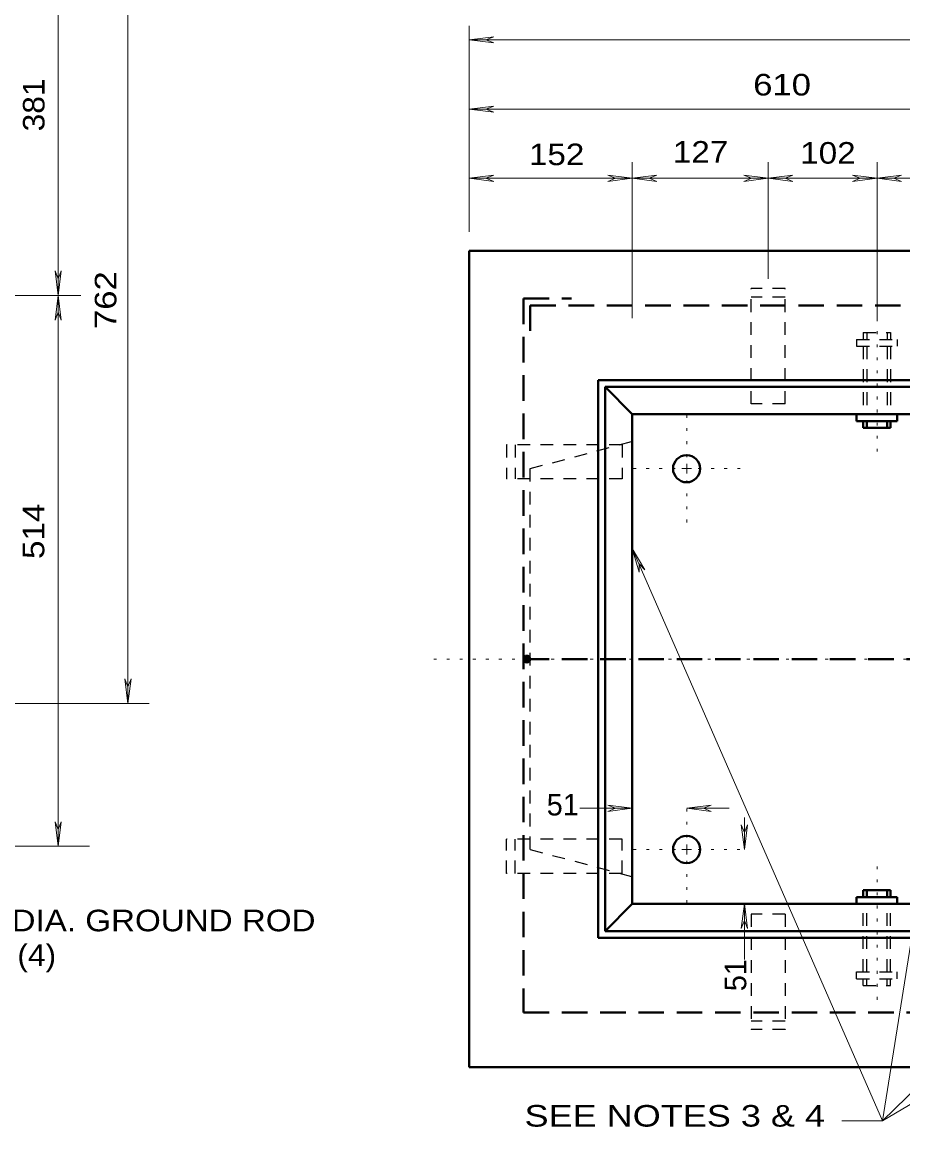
# Model space of a CAD drawing. Extents: x 312583 to 312854, y 144419 to 144597.
# Drawn here: x 312691.2 to 312722.24, y 144525.29 to 144564.21 of the extents above; entities that cross this region are included whole.
import ezdxf

# ---------------------------------------------------------------- set-up
doc = ezdxf.new("R2010")
doc.units = 0
doc.header["$LTSCALE"] = 0.3
for name, pattern in [('DOTTED', [1.5, 0.3, -1.2]), ('MEDIUM_DASHED', [4.5, 3, -1.5]), ('SHORT_DASHED', [2.7, 1.5, -1.2])]:
    doc.linetypes.add(name, pattern=pattern)
doc.layers.add('1', color=7, linetype='Continuous', lineweight=25)
doc.layers.add('2', color=7, linetype='Continuous', lineweight=13)

msp = doc.modelspace()

# ---------------------------------------------------------------- linework, layer by layer
at = {"layer": '1', "lineweight": 40}
for p, q in [((312706.953, 144556.1486), (312752.953, 144556.1486)), ((312706.953, 144556.1486), (312706.953, 144527.3986)), ((312711.4994, 144551.5946), (312711.4994, 144531.9449)), ((312711.7447, 144551.3569), (312711.7447, 144532.1903)), ((312711.7447, 144551.3569), (312712.703, 144550.3986)), ((312712.703, 144550.3986), (312733.8784, 144550.3986)), ((312720.6074, 144550.1533), (312720.6074, 144550.3986)), ((312722.041, 144550.1533), (312722.041, 144550.3986)), ((312720.6074, 144550.1533), (312722.041, 144550.1533)), ((312720.845, 144549.9156), (312720.845, 144550.1533)), ((312720.9677, 144549.9156), (312720.9677, 144550.1533)), ((312721.6884, 144549.9156), (312721.6884, 144550.1533)), ((312721.8034, 144549.9156), (312721.8034, 144550.1533)), ((312720.845, 144549.9156), (312721.8034, 144549.9156)), ((312720.845, 144533.6239), (312721.8034, 144533.6239)), ((312720.845, 144533.6239), (312720.845, 144533.3863)), ((312720.9677, 144533.6239), (312720.9677, 144533.3863)), ((312721.6884, 144533.6239), (312721.6884, 144533.3863)), ((312721.8034, 144533.6239), (312721.8034, 144533.3863)), ((312720.6074, 144533.3863), (312722.041, 144533.3863)), ((312720.6074, 144533.3863), (312720.6074, 144533.1486)), ((312722.041, 144533.3863), (312722.041, 144533.1486)), ((312712.703, 144533.1486), (312711.7447, 144532.1903)), ((312711.7447, 144532.1903), (312748.1614, 144532.1903)), ((312711.4994, 144531.9449), (312748.399, 144531.9449)), ((312706.953, 144527.3986), (312752.953, 144527.3986))]:
    msp.add_line(p, q, dxfattribs=at)
at = {"layer": '1', "linetype": 'SHORT_DASHED'}
for p, q in [((312718.0927, 144554.8223), (312716.8967, 144554.8223)), ((312716.8967, 144550.7589), (312716.8967, 144554.8223)), ((312718.0927, 144550.7589), (312718.0927, 144554.8223)), ((312718.0927, 144554.5233), (312716.8967, 144554.5233)), ((312720.845, 144553.2736), (312721.8034, 144553.2736)), ((312720.845, 144553.2736), (312720.845, 144553.0283)), ((312720.9677, 144553.2736), (312720.9677, 144553.0283)), ((312721.6884, 144553.2736), (312721.6884, 144553.0283)), ((312721.8034, 144553.2736), (312721.8034, 144553.0283)), ((312720.6074, 144553.0283), (312722.041, 144553.0283)), ((312720.6074, 144553.0283), (312720.6074, 144552.7906)), ((312720.6074, 144552.7906), (312722.041, 144552.7906)), ((312720.845, 144552.7906), (312720.845, 144550.3986)), ((312720.9677, 144552.7906), (312720.9677, 144550.3986)), ((312721.6884, 144552.7906), (312721.6884, 144550.3986)), ((312721.8034, 144552.7906), (312721.8034, 144550.3986)), ((312722.041, 144553.0283), (312722.041, 144552.7906)), ((312718.0927, 144550.7589), (312716.8967, 144550.7589)), ((312708.2717, 144549.3176), (312708.2717, 144548.1216)), ((312712.3427, 144549.3176), (312708.2717, 144549.3176)), ((312708.5707, 144549.3176), (312708.5707, 144548.1216)), ((312709.1074, 144548.4819), (312712.703, 144549.4403)), ((312712.3427, 144549.3176), (312712.3427, 144548.1216)), ((312709.1074, 144535.0653), (312709.1074, 144548.4819)), ((312712.3427, 144548.1216), (312708.2717, 144548.1216)), ((312708.2717, 144534.2219), (312708.2717, 144535.4256)), ((312712.3427, 144535.4256), (312708.2717, 144535.4256)), ((312708.5707, 144534.2219), (312708.5707, 144535.4256)), ((312712.3427, 144534.2219), (312712.3427, 144535.4256)), ((312709.1074, 144535.0653), (312712.703, 144534.1069)), ((312712.3427, 144534.2219), (312708.2717, 144534.2219)), ((312720.845, 144530.7489), (312720.845, 144533.1486)), ((312720.9677, 144530.7489), (312720.9677, 144533.1486)), ((312721.6884, 144530.7489), (312721.6884, 144533.1486)), ((312721.8034, 144530.7489), (312721.8034, 144533.1486)), ((312718.0927, 144532.7883), (312716.8967, 144532.7883)), ((312716.8967, 144532.7883), (312716.8967, 144528.7173)), ((312718.0927, 144532.7883), (312718.0927, 144528.7173)), ((312720.6074, 144530.7489), (312722.041, 144530.7489)), ((312720.6074, 144530.5113), (312720.6074, 144530.7489)), ((312720.6074, 144530.5113), (312722.041, 144530.5113)), ((312720.845, 144530.2736), (312720.845, 144530.5113)), ((312720.9677, 144530.2736), (312720.9677, 144530.5113)), ((312721.6884, 144530.2736), (312721.6884, 144530.5113)), ((312721.8034, 144530.2736), (312721.8034, 144530.5113)), ((312722.041, 144530.5113), (312722.041, 144530.7489)), ((312720.845, 144530.2736), (312721.8034, 144530.2736)), ((312718.0927, 144529.0163), (312716.8967, 144529.0163)), ((312718.0927, 144528.7173), (312716.8967, 144528.7173))]:
    msp.add_line(p, q, dxfattribs=at)
at = {"layer": '1', "linetype": 'MEDIUM_DASHED', "lineweight": 40}
for p, q in [((312708.8697, 144554.4696), (312708.8697, 144529.3153)), ((312708.8697, 144554.4696), (312710.5564, 144554.4696)), ((312709.1074, 144554.2319), (312709.1074, 144552.9823)), ((312708.8697, 144541.7736), (312724.203, 144541.7736)), ((312708.8697, 144529.3153), (312751.0364, 144529.3153))]:
    msp.add_line(p, q, dxfattribs=at)
at = {"layer": '1', "linetype": 'DOTTED', "lineweight": 13}
for p, q in [((312721.328, 144553.7796), (312721.328, 144548.9573)), ((312721.328, 144529.7676), (312721.328, 144534.5056))]:
    msp.add_line(p, q, dxfattribs=at)
at = {"layer": '1', "linetype": 'MEDIUM_DASHED', "lineweight": 40}
msp.add_lwpolyline([(312709.1074, 144554.2319), (312751.0364, 144554.2319), (312751.0364, 144529.3153)], dxfattribs=at)
at = {"layer": '1', "lineweight": 40}
for points in [[(312711.4994, 144551.5946), (312748.399, 144551.5946), (312748.399, 144531.9449)], [(312711.7447, 144551.3569), (312748.1614, 144551.3569), (312748.1614, 144532.1903)], [(312712.703, 144550.3986), (312712.703, 144533.1486), (312747.203, 144533.1486)]]:
    msp.add_lwpolyline(points, dxfattribs=at)
for centre, radius in [((312714.6168, 144548.4791), 0.4792), ((312708.9866, 144541.7707), 0.1198), ((312708.9866, 144541.7707), 0.0838), ((312708.9866, 144541.7707), 0.0587), ((312714.6168, 144535.0624), 0.4792)]:
    msp.add_circle(centre, radius, dxfattribs=at)
at = {"layer": '2'}
for p, q in [((312694.9273, 144540.2033), (312694.9273, 144568.9533)), ((312706.953, 144556.8233), (312706.953, 144564.0759)), ((312706.953, 144563.5853), (312707.8194, 144563.6926)), ((312707.8194, 144563.6926), (312707.5434, 144563.5853)), ((312706.953, 144563.5853), (312752.953, 144563.5853)), ((312706.953, 144563.5853), (312707.8194, 144563.4779)), ((312707.8194, 144563.4779), (312707.5434, 144563.5853)), ((312706.953, 144561.1473), (312707.8194, 144561.2546)), ((312706.953, 144561.1473), (312707.8194, 144561.0399)), ((312707.8194, 144561.2546), (312707.5434, 144561.1473)), ((312707.8194, 144561.0399), (312707.5434, 144561.1473)), ((312712.703, 144553.7796), (312712.703, 144559.2766)), ((312717.4947, 144555.1673), (312717.4947, 144559.2766)), ((312721.328, 144553.7796), (312721.328, 144559.2766)), ((312706.953, 144558.7093), (312707.8194, 144558.8166)), ((312706.953, 144558.7093), (312707.8194, 144558.6019)), ((312707.8194, 144558.8166), (312707.5434, 144558.7093)), ((312707.8194, 144558.6019), (312707.5434, 144558.7093)), ((312711.8367, 144558.8166), (312712.1127, 144558.7093)), ((312712.703, 144558.7093), (312711.8367, 144558.8166)), ((312711.8367, 144558.6019), (312712.1127, 144558.7093)), ((312712.703, 144558.7093), (312711.8367, 144558.6019)), ((312712.703, 144558.7093), (312713.5694, 144558.8166)), ((312712.703, 144558.7093), (312713.5694, 144558.6019)), ((312713.5694, 144558.8166), (312713.2934, 144558.7093)), ((312713.5694, 144558.6019), (312713.2934, 144558.7093)), ((312716.6284, 144558.8166), (312716.9044, 144558.7093)), ((312717.4947, 144558.7093), (312716.6284, 144558.8166)), ((312716.6284, 144558.6019), (312716.9044, 144558.7093)), ((312717.4947, 144558.7093), (312716.6284, 144558.6019)), ((312717.4947, 144558.7093), (312718.361, 144558.8166)), ((312717.4947, 144558.7093), (312718.361, 144558.6019)), ((312718.361, 144558.8166), (312718.085, 144558.7093)), ((312718.361, 144558.6019), (312718.085, 144558.7093)), ((312720.4617, 144558.8166), (312720.7377, 144558.7093)), ((312721.328, 144558.7093), (312720.4617, 144558.8166)), ((312720.4617, 144558.6019), (312720.7377, 144558.7093)), ((312721.328, 144558.7093), (312720.4617, 144558.6019)), ((312721.328, 144558.7093), (312722.1944, 144558.8166)), ((312721.328, 144558.7093), (312722.1944, 144558.6019)), ((312722.1944, 144558.8166), (312721.9184, 144558.7093)), ((312722.1944, 144558.6019), (312721.9184, 144558.7093)), ((312692.358, 144555.4446), (312692.4653, 144555.1686)), ((312692.4653, 144554.5783), (312692.358, 144555.4446)), ((312692.5727, 144555.4446), (312692.4653, 144555.1686)), ((312692.4653, 144554.5783), (312692.5727, 144555.4446)), ((312684.8367, 144554.5783), (312693.2679, 144554.5783)), ((312692.4653, 144554.5783), (312692.358, 144553.712)), ((312692.4653, 144554.5783), (312692.5727, 144553.712)), ((312692.358, 144553.712), (312692.4653, 144553.988)), ((312692.5727, 144553.712), (312692.4653, 144553.988)), ((312714.6197, 144548.4819), (312714.4434, 144548.4819)), ((312714.6197, 144548.4819), (312714.6197, 144548.6506)), ((312714.6197, 144548.4819), (312714.7884, 144548.4819)), ((312714.6197, 144548.4819), (312714.6197, 144548.3056)), ((312721.5197, 144525.4973), (312712.703, 144545.6683)), ((312712.703, 144545.6683), (312712.9484, 144544.8326)), ((312712.703, 144545.6683), (312713.1477, 144544.9169)), ((312712.9484, 144544.8326), (312712.9407, 144545.1316)), ((312713.1477, 144544.9169), (312712.9407, 144545.1316)), ((312694.8199, 144541.0696), (312694.9273, 144540.7936)), ((312694.9273, 144540.2033), (312694.8199, 144541.0696)), ((312695.0346, 144541.0696), (312694.9273, 144540.7936)), ((312694.9273, 144540.2033), (312695.0346, 144541.0696)), ((312721.5197, 144525.4973), (312747.203, 144540.7386)), ((312686.5694, 144540.2033), (312694.742, 144540.2033)), ((312693.3317, 144540.2033), (312695.6774, 144540.2033)), ((312710.8554, 144536.5143), (312712.703, 144536.5143)), ((312711.8367, 144536.6216), (312712.1127, 144536.5143)), ((312712.703, 144536.5143), (312711.8367, 144536.6216)), ((312711.8367, 144536.4069), (312712.1127, 144536.5143)), ((312712.703, 144536.5143), (312711.8367, 144536.4069)), ((312714.6197, 144536.5143), (312715.486, 144536.6216)), ((312714.6197, 144536.5143), (312716.1224, 144536.5143)), ((312714.6197, 144536.5143), (312715.486, 144536.4069)), ((312715.486, 144536.6216), (312715.21, 144536.5143)), ((312715.486, 144536.4069), (312715.21, 144536.5143)), ((312692.358, 144536.0403), (312692.4653, 144535.7643)), ((312692.4653, 144535.174), (312692.358, 144536.0403)), ((312692.5727, 144536.0403), (312692.4653, 144535.7643)), ((312692.4653, 144535.174), (312692.5727, 144536.0403)), ((312716.6514, 144535.0653), (312716.6514, 144536.1923)), ((312716.544, 144535.9316), (312716.6514, 144535.6556)), ((312716.6514, 144535.0653), (312716.544, 144535.9316)), ((312716.7587, 144535.9316), (312716.6514, 144535.6556)), ((312716.6514, 144535.0653), (312716.7587, 144535.9316)), ((312714.6197, 144535.0653), (312714.6197, 144535.2339)), ((312662.7337, 144535.174), (312693.5692, 144535.174)), ((312714.6197, 144535.0653), (312714.4434, 144535.0653)), ((312714.6197, 144535.0653), (312714.7884, 144535.0653)), ((312714.6197, 144535.0653), (312714.6197, 144534.8889)), ((312716.6514, 144533.1486), (312716.544, 144532.2823)), ((312716.6514, 144531.1859), (312716.6514, 144533.1486)), ((312716.6514, 144533.1486), (312716.7587, 144532.2823)), ((312716.544, 144532.2823), (312716.6514, 144532.5583)), ((312716.7587, 144532.2823), (312716.6514, 144532.5583)), ((312721.5197, 144525.4973), (312720.086, 144525.4973))]:
    msp.add_line(p, q, dxfattribs=at)
at = {"layer": '2', "linetype": 'DOTTED'}
for p, q in [((312714.6197, 144548.8883), (312714.6197, 144550.4446)), ((312714.2134, 144548.4819), (312712.6494, 144548.4819)), ((312715.026, 144548.4819), (312716.5824, 144548.4819)), ((312714.6197, 144548.0679), (312714.6197, 144546.5116)), ((312728.803, 144541.7736), (312705.5117, 144541.7736)), ((312714.6197, 144535.4793), (312714.6197, 144536.8286)), ((312714.221, 144535.0653), (312712.6494, 144535.0653)), ((312715.0184, 144535.0653), (312716.82, 144535.0653)), ((312714.6197, 144534.6589), (312714.6197, 144533.0949))]:
    msp.add_line(p, q, dxfattribs=at)
at = {"layer": '2'}
for points in [[(312692.4653, 144535.174), (312692.4653, 144554.5783), (312692.4653, 144568.9533)], [(312706.953, 144561.1473), (312729.953, 144561.1473), (312752.953, 144561.1473)], [(312706.953, 144558.7093), (312712.703, 144558.7093), (312717.4947, 144558.7093), (312721.328, 144558.7093)], [(312721.328, 144558.7093), (312729.953, 144558.7093), (312738.578, 144558.7093)], [(312725.491, 144550.3986), (312721.5197, 144525.4973), (312731.4174, 144535.1189), (312732.368, 144533.1486)]]:
    msp.add_lwpolyline(points, dxfattribs=at)

# ---------------------------------------------------------------- texts
for s, width, p in [('381 ', 1.1, (312691.9858, 144560.3619)), ('762 ', 1.2, (312694.5186, 144553.3998)), ('514 ', 1.15, (312691.9779, 144545.2981))]:
    msp.add_text(s, height=0.76, rotation=90, dxfattribs=dict(at, width=width)).set_placement(p)
for s, width, p in [('610 ', 1.2, (312716.9645, 144561.6274)), ('152 ', 1.15, (312709.061, 144559.1723)), ('127 ', 1.15, (312714.1342, 144559.2603)), ('102 ', 1.15, (312718.6235, 144559.2249)), ('25 MM DIA. GROUND ROD', 1.15, (312686.9276, 144532.1812)), ('HOLES (4)', 1.1, (312686.9276, 144530.9612)), ('SEE NOTES 3 & 4', 1.25, (312708.9046, 144525.2999))]:
    msp.add_text(s, height=0.76, dxfattribs=dict(at, width=width)).set_placement(p)
msp.add_text('51 ', height=0.76, dxfattribs=at).set_placement((312709.6863, 144536.2607))
msp.add_text('51 ', height=0.76, rotation=90, dxfattribs=at).set_placement((312716.7192, 144530.0702))

doc.saveas('drawing.dxf')
